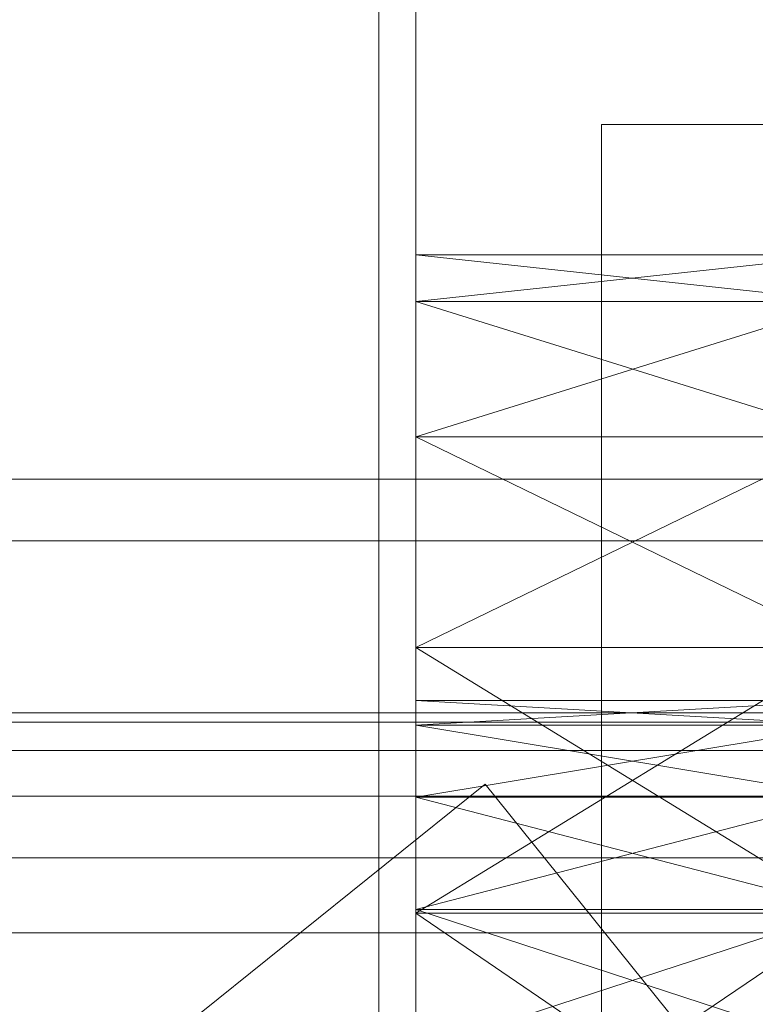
# Model space of a CAD drawing. Header units: millimetres. Extents: x -2233 to 65662, y -50530 to 6847.
# Tile 302 of 656: x 1368 to 1427, y -33217 to -33138. Entities that reach past the tile are written whole.
import ezdxf

# ---------------------------------------------------------------- set-up
doc = ezdxf.new("R2010")
doc.units = ezdxf.units.MM
for name, color, linetype, lineweight in [('frontal_C02', 7, 'Continuous', 0), ('frontal_C03', 7, 'Continuous', 0), ('frontal_secador', 7, 'Continuous', 0)]:
    doc.layers.add(name, color=color, linetype=linetype, lineweight=lineweight)

msp = doc.modelspace()

# ---------------------------------------------------------------- linework, layer by layer
at = {"layer": 'frontal_C02'}
for p, q in [((2130, -33174.613), (-2130, -33174.613)), ((2130, -33179.613), (-2130, -33179.613))]:
    msp.add_line(p, q, dxfattribs=at)
at = {"layer": 'frontal_C03'}
for p, q in [((1415, -33145.961), (1485, -33145.961)), ((1415, -35988), (1415, -33145.961)), ((-1424.399, -35474.583), (1405.601, -33199.271)), ((1424.399, -33222.651), (1405.601, -33199.271))]:
    msp.add_line(p, q, dxfattribs=at)
at = {"layer": 'frontal_secador'}
for p, q in [((1400, -33250), (1400, -33000)), ((1400, -36000), (1400, -33000)), ((1397, -35940), (1397, -33075)), ((1400, -36000), (1400, -33075)), ((1400, -34600), (1400, -33075)), ((1400, -35940), (1400, -33075)), ((1400, -34650), (1400, -33075)), ((1400, -33160.269), (1400, -33156.5)), ((1435, -33160.269), (1400, -33156.5)), ((1435, -33156.5), (1400, -33156.5)), ((1435, -33156.5), (1400, -33160.269)), ((1400, -33160.269), (1400, -33188.24)), ((1400, -33171.206), (1400, -33160.269)), ((1400, -33233.5), (1400, -33160.269)), ((1400, -33200.33), (1400, -33160.269)), ((1400, -33194.507), (1400, -33160.269)), ((1400, -33192.5), (1400, -33160.269)), ((1435, -33171.206), (1400, -33160.269)), ((1435, -33160.269), (1400, -33160.269)), ((1435, -33160.269), (1400, -33171.206)), ((1400, -33188.24), (1400, -33171.206)), ((1435, -33188.24), (1400, -33171.206)), ((1435, -33171.206), (1400, -33171.206)), ((1435, -33171.206), (1400, -33188.24)), ((1400, -33188.24), (1400, -33233.5)), ((1400, -33209.706), (1400, -33188.24)), ((1400, -33188.24), (1400, -33278.76)), ((1400, -33192.5), (1400, -33188.24)), ((1400, -33194.507), (1400, -33188.24)), ((1400, -33200.33), (1400, -33188.24)), ((1400, -33209.401), (1400, -33188.24)), ((1400, -33220.83), (1400, -33188.24)), ((1435, -33209.706), (1400, -33188.24)), ((1435, -33188.24), (1400, -33188.24)), ((1435, -33188.24), (1400, -33209.706)), ((1400, -33194.507), (1400, -33192.5)), ((1435, -33194.507), (1400, -33192.5)), ((1435, -33192.5), (1400, -33192.5)), ((1435, -33192.5), (1400, -33194.507)), ((1480, -33193.5), (1325, -33193.5)), ((1430, -33193.5), (1325, -33193.5)), ((1480, -33194.269), (1325, -33194.269)), ((1430, -33194.269), (1325, -33194.269)), ((1400, -33200.33), (1400, -33194.507)), ((1435, -33200.33), (1400, -33194.507)), ((1435, -33194.507), (1400, -33194.507)), ((1435, -33194.507), (1400, -33200.33)), ((1480, -33196.545), (1325, -33196.545)), ((1430, -33196.545), (1325, -33196.545)), ((1480, -33200.241), (1325, -33200.241)), ((1430, -33200.241), (1325, -33200.241)), ((1400, -33200.33), (1400, -33233.5)), ((1400, -33209.401), (1400, -33200.33)), ((1435, -33209.401), (1400, -33200.33)), ((1435, -33200.33), (1400, -33200.33)), ((1435, -33200.33), (1400, -33209.401)), ((1480, -33205.216), (1325, -33205.216)), ((1430, -33205.216), (1325, -33205.216)), ((1400, -33209.401), (1400, -33233.5)), ((1400, -33220.83), (1400, -33209.401)), ((1435, -33220.83), (1400, -33209.401)), ((1435, -33209.401), (1400, -33209.401)), ((1435, -33209.401), (1400, -33220.83)), ((1400, -33233.5), (1400, -33209.706)), ((1435, -33233.5), (1400, -33209.706)), ((1435, -33209.706), (1400, -33209.706)), ((1435, -33209.706), (1400, -33233.5)), ((1480, -33211.277), (1325, -33211.277)), ((1430, -33211.277), (1325, -33211.277))]:
    msp.add_line(p, q, dxfattribs=at)

doc.saveas('drawing.dxf')
